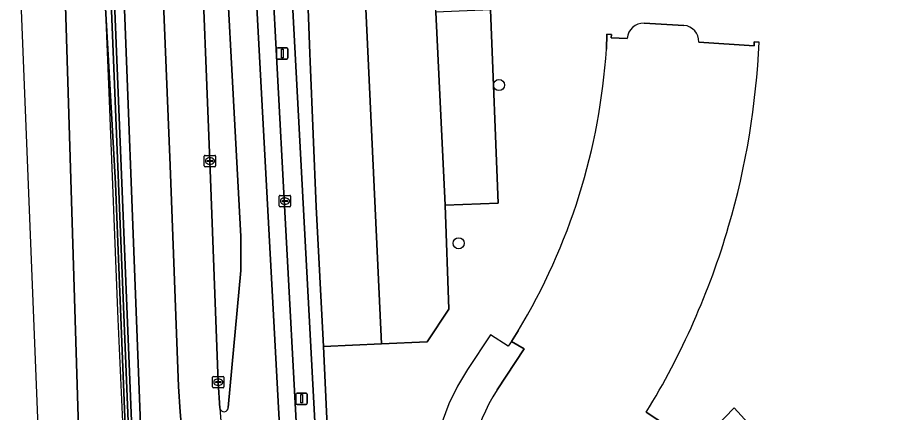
# Model space of a CAD drawing. Extents: x 159262 to 160143, y 383399 to 384319.
# Drawn here: x 159262.1 to 159339.8, y 384045.8 to 384080.6 of the extents above; entities that cross this region are included whole.
import ezdxf

# ---------------------------------------------------------------- set-up
doc = ezdxf.new("R2010")
doc.units = 0
for name, color, linetype in [('IMGEO_Berm_open', 7, 'Continuous'), ('IMGEO_Boom', 7, 'Continuous'), ('IMGEO_Erf', 7, 'Continuous'), ('IMGEO_Groenvoorziening', 7, 'Continuous'), ('IMGEO_Haag', 7, 'Continuous'), ('IMGEO_Kolk', 7, 'Continuous'), ('IMGEO_Lichtmast', 7, 'Continuous'), ('IMGEO_Lijnafwatering', 7, 'Continuous'), ('IMGEO_Muur', 7, 'Continuous'), ('IMGEO_Pand', 7, 'Continuous'), ('IMGEO_Pand_overbouw', 7, 'Continuous'), ('IMGEO_Parkeervlak_open', 7, 'Continuous'), ('IMGEO_Rijbaan_lokaal_gesloten', 7, 'Continuous'), ('IMGEO_Rijbaan_lokaal_open', 7, 'Continuous'), ('IMGEO_Rijbaan_regionaal_gesloten', 7, 'Continuous'), ('IMGEO_Voetpad_open', 7, 'Continuous')]:
    doc.layers.add(name, color=color, linetype=linetype)

msp = doc.modelspace()

# ---------------------------------------------------------------- linework, layer by layer
at = {"layer": 'IMGEO_Berm_open'}
for points in [[(159279.871, 384096.698), (159277.933, 384096.612), (159278.195, 384089.367), (159279.07, 384067.925), (159279.802, 384048.459), (159279.948, 384046.159)], [(159280.679, 384046.241), (159281.8, 384058.276), (159281.8, 384061.276), (159279.871, 384096.698)], [(159270.232, 384092.774), (159272.824, 384029.103), (159274.683, 384028.995)], [(159272.95, 384044.75), (159271.099, 384092.743)]]:
    msp.add_lwpolyline(points, dxfattribs=at)
msp.add_arc((159280.311, 384046.219), 0.368, 189.38281, 3.41799, dxfattribs=at)
at = {"layer": 'IMGEO_Boom'}
for centre in [(159304.506, 384074.615), (159300.962, 384060.69)]:
    msp.add_circle(centre, 0.489, dxfattribs=at)
at = {"layer": 'IMGEO_Erf'}
for points in [[(159300.074, 384115.176), (159299.817, 384114.324), (159299.609, 384113.458), (159299.451, 384112.582), (159304.124, 384111.788), (159303.736, 384109.384), (159302.468, 384109.593), (159301.999, 384106.727), (159303.248, 384106.533), (159302.595, 384104.195), (159303.673, 384082.569), (159303.68, 384082.419), (159308.139, 384082.644), (159308.145, 384081.443), (159303.755, 384081.254), (159304.439, 384064.213), (159299.763, 384064.031), (159300.106, 384054.891), (159298.193, 384052.013), (159294.164, 384051.826), (159289.065, 384051.59), (159289.808, 384035.68), (159288.799, 384035.625), (159288.815, 384035.328)], [(159317.28, 384080.055), (159320.784, 384079.867)], [(159313.962, 384077.783), (159314.013, 384079.1), (159314.403, 384079.074), (159314.381, 384078.769), (159315.799, 384078.723)], [(159322.099, 384078.391), (159326.961, 384078.076), (159326.974, 384078.425), (159327.397, 384078.39)], [(159304.357, 384047.783), (159306.713, 384051.384), (159305.613, 384052.04), (159306.189, 384052.971)], [(159317.477, 384045.806), (159321.992, 384042.866), (159325.199, 384046.191), (159327.375, 384043.832), (159322.34, 384039.643), (159323.177, 384038.385)]]:
    msp.add_lwpolyline(points, dxfattribs=at)
for centre, radius, start, end in [((159317.224, 384078.628), 1.428, 87.74058, 176.19536), ((159320.671, 384078.443), 1.429, 357.93231, 85.46475), ((159259.056, 384081.348), 68.405, 343.7255, 357.52183), ((159259.297, 384081.285), 54.777, 328.8761, 356.33488), ((159259.278, 384081.342), 68.19, 328.59238, 343.67827), ((159317.989, 384038.91), 16.265, 146.94005, 303.3831)]:
    msp.add_arc(centre, radius, start, end, dxfattribs=at)
at = {"layer": 'IMGEO_Groenvoorziening'}
msp.add_lwpolyline([(159288.782, 384117.294), (159289.307, 384121.722), (159288.923, 384121.935), (159288.025, 384122.449), (159285.24, 384102.132), (159288.799, 384035.625), (159289.808, 384035.68), (159289.065, 384051.59), (159288.41, 384063.895), (159287.889, 384076.678), (159287.859, 384077.406), (159287.738, 384080.579), (159286.807, 384104.884)], close=True, dxfattribs=at)
at = {"layer": 'IMGEO_Haag'}
msp.add_lwpolyline([(159289.307, 384121.722), (159288.923, 384121.935), (159288.025, 384122.449), (159285.24, 384102.132), (159288.799, 384035.625), (159289.808, 384035.68), (159289.065, 384051.59), (159288.41, 384063.895), (159287.889, 384076.678), (159287.859, 384077.406), (159287.738, 384080.579), (159286.807, 384104.884), (159288.782, 384117.294)], close=True, dxfattribs=at)
at = {"layer": 'IMGEO_Kolk'}
for p, q in [((159278.57, 384067.499), (159278.57, 384068.351)), ((159278.645, 384068.425), (159279.497, 384068.425)), ((159279.058, 384068.205), (159279.083, 384068.205)), ((159279.571, 384068.351), (159279.571, 384067.499)), ((159279.497, 384067.425), (159278.645, 384067.425)), ((159278.829, 384067.919), (159278.829, 384067.931)), ((159279.267, 384067.882), (159278.869, 384067.882)), ((159278.872, 384067.968), (159279.27, 384067.968)), ((159279.081, 384067.645), (159279.056, 384067.645)), ((159279.313, 384067.931), (159279.313, 384067.919)), ((159285.169, 384063.974), (159285.169, 384064.826)), ((159285.244, 384064.9), (159286.096, 384064.9)), ((159285.428, 384064.394), (159285.428, 384064.406)), ((159285.866, 384064.357), (159285.468, 384064.357)), ((159285.471, 384064.443), (159285.869, 384064.443)), ((159285.657, 384064.68), (159285.682, 384064.68)), ((159285.912, 384064.406), (159285.912, 384064.394)), ((159286.17, 384064.826), (159286.17, 384063.974)), ((159286.096, 384063.9), (159285.244, 384063.9)), ((159285.68, 384064.12), (159285.655, 384064.12)), ((159279.302, 384048.033), (159279.302, 384048.885)), ((159279.377, 384048.959), (159280.229, 384048.959)), ((159279.79, 384048.739), (159279.815, 384048.739)), ((159280.303, 384048.885), (159280.303, 384048.033)), ((159280.229, 384047.959), (159279.377, 384047.959)), ((159279.561, 384048.453), (159279.561, 384048.465)), ((159279.999, 384048.416), (159279.601, 384048.416)), ((159279.604, 384048.502), (159280.002, 384048.502)), ((159279.813, 384048.179), (159279.788, 384048.179)), ((159280.045, 384048.465), (159280.045, 384048.453))]:
    msp.add_line(p, q, dxfattribs=at)
for points in [[(159278.57, 384067.499), (159278.57, 384068.351)], [(159278.645, 384068.425), (159279.497, 384068.425)], [(159279.571, 384068.351), (159279.571, 384067.499)], [(159279.497, 384067.425), (159278.645, 384067.425)], [(159285.169, 384063.974), (159285.169, 384064.826)], [(159285.244, 384064.9), (159286.096, 384064.9)], [(159286.17, 384064.826), (159286.17, 384063.974)], [(159286.096, 384063.9), (159285.244, 384063.9)], [(159279.302, 384048.033), (159279.302, 384048.885)], [(159279.377, 384048.959), (159280.229, 384048.959)], [(159280.303, 384048.885), (159280.303, 384048.033)], [(159280.229, 384047.959), (159279.377, 384047.959)]]:
    msp.add_lwpolyline(points, dxfattribs=at)
for centre, radius, start, end in [((159278.647, 384068.349), 0.0765, 91.55205, 178.44795), ((159278.647, 384068.349), 0.0765, 91.55205, 178.44795), ((159279.495, 384068.349), 0.0765, 1.55205, 88.44795), ((159279.495, 384068.349), 0.0765, 1.55205, 88.44795), ((159278.647, 384067.501), 0.0765, 181.55205, 268.44795), ((159278.647, 384067.501), 0.0765, 181.55205, 268.44795), ((159278.869, 384067.928), 0.0403, 85.87752, 175.75265), ((159278.866, 384067.918), 0.0366, 178.93798, 274.71019), ((159279.27, 384067.925), 0.043, 264.86636, 352.45326), ((159279.274, 384067.93), 0.0386, 1.73085, 96.63898), ((159279.495, 384067.501), 0.0765, 271.55205, 358.44795), ((159279.495, 384067.501), 0.0765, 271.55205, 358.44795), ((159285.246, 384064.824), 0.0765, 91.55205, 178.44795), ((159285.246, 384064.824), 0.0765, 91.55205, 178.44795), ((159285.468, 384064.403), 0.0403, 85.87752, 175.75265), ((159285.465, 384064.393), 0.0366, 178.93798, 274.71019), ((159285.869, 384064.4), 0.043, 264.86636, 352.45326), ((159285.873, 384064.405), 0.0386, 1.73085, 96.63898), ((159286.094, 384064.824), 0.0765, 1.55205, 88.44795), ((159286.094, 384064.824), 0.0765, 1.55205, 88.44795), ((159285.246, 384063.976), 0.0765, 181.55205, 268.44795), ((159285.246, 384063.976), 0.0765, 181.55205, 268.44795), ((159286.094, 384063.976), 0.0765, 271.55205, 358.44795), ((159286.094, 384063.976), 0.0765, 271.55205, 358.44795), ((159279.379, 384048.883), 0.0765, 91.55205, 178.44795), ((159279.379, 384048.883), 0.0765, 91.55205, 178.44795), ((159280.227, 384048.883), 0.0765, 1.55205, 88.44795), ((159280.227, 384048.883), 0.0765, 1.55205, 88.44795), ((159279.379, 384048.035), 0.0765, 181.55205, 268.44795), ((159279.379, 384048.035), 0.0765, 181.55205, 268.44795), ((159279.601, 384048.462), 0.0403, 85.87752, 175.75265), ((159279.598, 384048.452), 0.0366, 178.93798, 274.71019), ((159280.002, 384048.459), 0.043, 264.86636, 352.45326), ((159280.006, 384048.464), 0.0386, 1.73085, 96.63898), ((159280.227, 384048.035), 0.0765, 271.55205, 358.44795), ((159280.227, 384048.035), 0.0765, 271.55205, 358.44795)]:
    msp.add_arc(centre, radius, start, end, dxfattribs=at)
for centre, major_axis, ratio, start_param, end_param in [((159279.057, 384067.925), (-0.387, 0.002), 0.722429, 4.712389, 7.853982), ((159279.082, 384067.925), (-0.39, 0.002), 0.717154, 1.570796, 4.712389), ((159285.656, 384064.4), (-0.387, 0.002), 0.722429, 4.712389, 7.853982), ((159285.681, 384064.4), (-0.39, 0.002), 0.717154, 1.570796, 4.712389), ((159279.789, 384048.459), (-0.387, 0.002), 0.722429, 4.712389, 7.853982), ((159279.814, 384048.459), (-0.39, 0.002), 0.717154, 1.570796, 4.712389)]:
    msp.add_ellipse(centre, major_axis=major_axis, ratio=ratio, start_param=start_param, end_param=end_param, dxfattribs=at)
at = {"layer": 'IMGEO_Lichtmast'}
for p, q in [((159284.94, 384077), (159284.94, 384077.8)), ((159284.94, 384077.8), (159284.94, 384077)), ((159285.04, 384077.9), (159285.83, 384077.9)), ((159285.83, 384077.9), (159285.04, 384077.9)), ((159285.93, 384077.8), (159285.93, 384077)), ((159285.93, 384077), (159285.93, 384077.8)), ((159285.83, 384076.9), (159285.04, 384076.9)), ((159285.04, 384076.9), (159285.83, 384076.9)), ((159286.635, 384046.603), (159286.635, 384047.403)), ((159286.635, 384047.403), (159286.635, 384046.603)), ((159286.735, 384047.503), (159287.525, 384047.503)), ((159287.525, 384047.503), (159286.735, 384047.503)), ((159287.625, 384047.403), (159287.625, 384046.603)), ((159287.625, 384046.603), (159287.625, 384047.403)), ((159287.525, 384046.503), (159286.735, 384046.503)), ((159286.735, 384046.503), (159287.525, 384046.503))]:
    msp.add_line(p, q, dxfattribs=at)
for points in [[(159285.36, 384077.775), (159285.51, 384077.775), (159285.51, 384077.025), (159285.36, 384077.025), (159285.36, 384077.775)], [(159287.055, 384047.378), (159287.205, 384047.378), (159287.205, 384046.628), (159287.055, 384046.628), (159287.055, 384047.378)]]:
    msp.add_lwpolyline(points, dxfattribs=at)
for centre, start, end in [((159285.04, 384077.8), 90, 180), ((159285.04, 384077.8), 90, 180), ((159285.83, 384077.8), 0, 90), ((159285.83, 384077.8), 360, 90), ((159285.04, 384077), 180, 270), ((159285.04, 384077), 180, 270), ((159285.83, 384077), 270, 0), ((159285.83, 384077), 270, 0), ((159286.735, 384047.403), 90, 180), ((159286.735, 384047.403), 90, 180), ((159287.525, 384047.403), 0, 90), ((159287.525, 384047.403), 360, 90), ((159286.735, 384046.603), 180, 270), ((159286.735, 384046.603), 180, 270), ((159287.525, 384046.603), 270, 0), ((159287.525, 384046.603), 270, 0)]:
    msp.add_arc(centre, 0.1, start, end, dxfattribs=at)
at = {"layer": 'IMGEO_Lijnafwatering'}
for points in [[(159269.359, 384093.958), (159270.163, 384073.975)], [(159270.163, 384073.975), (159270.966, 384053.991)], [(159270.966, 384053.991), (159271.873, 384033.979)]]:
    msp.add_lwpolyline(points, dxfattribs=at)
at = {"layer": 'IMGEO_Muur'}
msp.add_lwpolyline([(159269.932, 384092.762), (159272.525, 384029.091), (159272.824, 384029.103), (159270.232, 384092.774)], dxfattribs=at)
at = {"layer": 'IMGEO_Pand'}
for points in [[(159320.784, 384079.867), (159317.28, 384080.055)], [(159315.799, 384078.723), (159314.381, 384078.769), (159314.403, 384079.074), (159314.013, 384079.1), (159313.962, 384077.783)], [(159327.397, 384078.39), (159326.974, 384078.425), (159326.961, 384078.076), (159322.099, 384078.391)], [(159306.189, 384052.971), (159305.613, 384052.04), (159306.713, 384051.384), (159304.357, 384047.783)], [(159323.177, 384038.385), (159322.34, 384039.643), (159327.375, 384043.832), (159325.199, 384046.191), (159321.992, 384042.866), (159317.477, 384045.806)]]:
    msp.add_lwpolyline(points, dxfattribs=at)
for centre, radius, start, end in [((159317.224, 384078.628), 1.428, 87.74058, 176.19536), ((159320.671, 384078.443), 1.429, 357.93231, 85.46475), ((159259.056, 384081.348), 68.405, 343.7255, 357.52183), ((159259.297, 384081.285), 54.777, 328.8761, 356.33488), ((159259.278, 384081.342), 68.19, 328.59238, 343.67827), ((159317.989, 384038.91), 16.265, 146.94005, 303.3831)]:
    msp.add_arc(centre, radius, start, end, dxfattribs=at)
at = {"layer": 'IMGEO_Pand_overbouw'}
for points in [[(159305.613, 384052.04), (159305.325, 384051.641), (159303.774, 384052.637), (159301.729, 384049.585), (159300.851, 384048.108), (159300.107, 384046.56), (159299.502, 384044.952)], [(159304.357, 384047.783), (159306.713, 384051.384), (159305.613, 384052.04)]]:
    msp.add_lwpolyline(points, dxfattribs=at)
msp.add_arc((159317.989, 384038.91), 16.265, 146.94005, 303.3831, dxfattribs=at)
at = {"layer": 'IMGEO_Parkeervlak_open'}
for points in [[(159293.73, 384116.543), (159288.782, 384117.294), (159286.807, 384104.884), (159287.738, 384080.579), (159287.859, 384077.406), (159287.889, 384076.678), (159288.41, 384063.895), (159289.065, 384051.59), (159294.164, 384051.826), (159291.718, 384104.61)], [(159303.755, 384081.254), (159298.953, 384081.047), (159299.763, 384064.031), (159304.439, 384064.213)]]:
    msp.add_lwpolyline(points, close=True, dxfattribs=at)
at = {"layer": 'IMGEO_Rijbaan_lokaal_gesloten'}
for points in [[(159285.02, 384035.708), (159287.16, 384035.226), (159286.857, 384041.165), (159285.603, 384064.528), (159283.38, 384106.372)], [(159281.971, 384104.282), (159285.459, 384039.708), (159284.556, 384036.089)]]:
    msp.add_lwpolyline(points, dxfattribs=at)
at = {"layer": 'IMGEO_Rijbaan_lokaal_open'}
for points in [[(159293.884, 384118.045), (159293.805, 384117.3), (159293.73, 384116.543), (159291.718, 384104.61), (159294.164, 384051.826), (159298.193, 384052.013), (159300.106, 384054.891), (159299.763, 384064.031), (159298.953, 384081.047), (159298.891, 384082.378), (159297.994, 384104.009)], [(159279.367, 384107.188), (159279.61, 384101.167), (159279.871, 384096.698), (159281.8, 384061.276), (159281.8, 384058.276), (159280.679, 384046.241)], [(159284.556, 384036.089), (159285.459, 384039.708), (159281.971, 384104.282)]]:
    msp.add_lwpolyline(points, dxfattribs=at)
for centre, radius, start, end in [((159280.311, 384046.219), 0.368, 189.38281, 3.41799), ((159398.921, 384053.345), 119.19, 183.45657, 192.11563)]:
    msp.add_arc(centre, radius, start, end, dxfattribs=at)
at = {"layer": 'IMGEO_Rijbaan_regionaal_gesloten'}
for points in [[(159348.417, 384236.517), (159360.8, 384243.819), (159359.142, 384246.764), (159349.775, 384241.197), (159344.188, 384237.881), (159337.861, 384233.763), (159324.375, 384224.349), (159314.075, 384215.561), (159303.494, 384203.99), (159296.673, 384195.241), (159290.18, 384185.037), (159284.708, 384174.33), (159279.125, 384161.573), (159275.639, 384152.115), (159272.41, 384139.83), (159270.512, 384129.935), (159269.455, 384121.477), (159268.741, 384109.268), (159268.949, 384097.91), (159270.771, 384065.944), (159271.874, 384037.989), (159272.497, 384029.26), (159272.525, 384029.091), (159269.932, 384092.762)], [(159271.62, 383998.252), (159267.965, 384029.162), (159265.496, 384109.233), (159266.005, 384119.851), (159267.507, 384132.324), (159269.535, 384141.678), (159272.013, 384150.923), (159274.487, 384158.497), (159280.211, 384172.631), (159275.265, 384162.706), (159273.118, 384155.127), (159263.641, 384121.661), (159262.146, 384089.298), (159264.847, 384021.099), (159267.066, 383994.282)], [(159280.211, 384172.631), (159274.487, 384158.497), (159272.013, 384150.923), (159269.535, 384141.678), (159267.507, 384132.324), (159266.005, 384119.851), (159265.496, 384109.233), (159267.965, 384029.162), (159271.62, 383998.252), (159277.018, 383952.804), (159311.634, 383770.65), (159326.117, 383701.416), (159334.862, 383664.196), (159338.544, 383665.089), (159336.511, 383673.455), (159336.041, 383675.319), (159332.664, 383689.455), (159329.732, 383702.333), (159329.536, 383702.291), (159316.548, 383763.855), (159316.542, 383763.881), (159316.537, 383763.907), (159316.287, 383765.107), (159315.145, 383771.238)], [(159277.236, 383990.167), (159275.344, 384006.661), (159275.272, 384007.293), (159275.193, 384007.98), (159273.618, 384021.71), (159273.411, 384023.519), (159273.135, 384025.928), (159273.049, 384026.674), (159272.841, 384028.487), (159272.829, 384028.919), (159272.824, 384029.103), (159272.525, 384029.091), (159272.497, 384029.26), (159271.874, 384037.989), (159270.771, 384065.944), (159268.949, 384097.91), (159268.741, 384109.268), (159269.455, 384121.477), (159270.512, 384129.935), (159272.41, 384139.83), (159275.639, 384152.115)], [(159274.487, 384133.288), (159274.189, 384128.808), (159273.978, 384124.933), (159273.846, 384121.055), (159273.795, 384117.175), (159273.823, 384113.295), (159273.932, 384109.416), (159274.434, 384096.225), (159274.696, 384088.98), (159275.571, 384067.538), (159276.303, 384048.072), (159276.444, 384045.847), (159276.941, 384040.17), (159277.705, 384034.522), (159278.733, 384028.916), (159279.558, 384025.055), (159280.23, 384022.862), (159284.085, 384022.568)], [(159275.049, 384029.45), (159275.632, 384026.386), (159275.671, 384026.179), (159276.345, 384023.159), (159280.23, 384022.862), (159279.558, 384025.055), (159278.733, 384028.916), (159277.705, 384034.522), (159276.941, 384040.17), (159276.444, 384045.847), (159276.303, 384048.072), (159275.571, 384067.538), (159274.696, 384088.98), (159274.434, 384096.225), (159273.932, 384109.416), (159273.823, 384113.295), (159273.795, 384117.175), (159273.846, 384121.055), (159273.978, 384124.933), (159274.189, 384128.808), (159274.487, 384133.288)], [(159279.948, 384046.159), (159279.802, 384048.459), (159279.07, 384067.925), (159278.195, 384089.367), (159277.933, 384096.612), (159277.431, 384109.803)], [(159271.099, 384092.743), (159272.95, 384044.75)]]:
    msp.add_lwpolyline(points, dxfattribs=at)
msp.add_arc((159398.921, 384053.345), 119.19, 183.45657, 192.11563, dxfattribs=at)
at = {"layer": 'IMGEO_Voetpad_open'}
for points in [[(159283.38, 384106.372), (159285.603, 384064.528), (159286.857, 384041.165), (159287.16, 384035.226)], [(159288.815, 384035.328), (159288.799, 384035.625), (159285.24, 384102.132)]]:
    msp.add_lwpolyline(points, dxfattribs=at)

doc.saveas('drawing.dxf')
